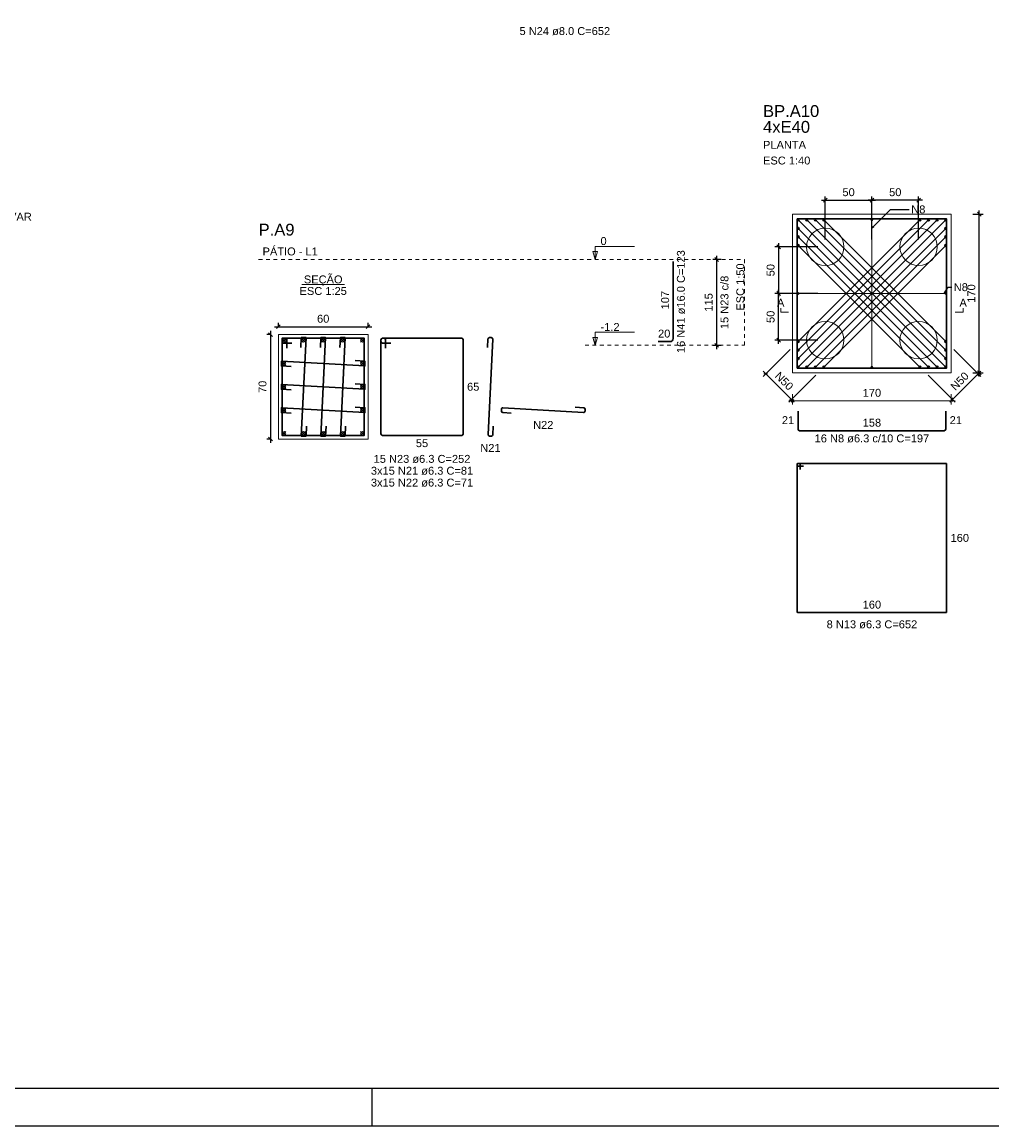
# Model space of a CAD drawing. Header units: millimetres. Extents: x 10 to 1250, y -62 to 528.
# Tile 304 of 656: x 529 to 555, y 69 to 98. Entities that reach past the tile are written whole.
import ezdxf

# ---------------------------------------------------------------- set-up
doc = ezdxf.new("R2010")
doc.units = ezdxf.units.MM
doc.header["$LTSCALE"] = 0.05
doc.linetypes.add('DOT', pattern=[6.35, 0, -6.35])
for name, color, linetype, lineweight in [('Descrição da armadura', 7, 'Continuous', 5), ('DT-Arm de distribuição', 5, 'Continuous', 5), ('DT-Barras na forma', 2, 'Continuous', 30), ('DT-Barras no corte', 5, 'Continuous', 5), ('DT-Barras rebatidas', 2, 'Continuous', 30), ('DT-Cotas', 9, 'Continuous', 5), ('DT-Forma', 5, 'Continuous', 5), ('DT-Pontilhado', 9, 'DOT', 5), ('DT-Textos', 7, 'Continuous', 5), ('DT-Título', 3, 'Continuous', 20), ('Textos armaduras', 7, 'Continuous', 5)]:
    doc.layers.add(name, color=color, linetype=linetype, lineweight=lineweight)
doc.layers.add('FOLHA_PADRÃO', color=7, linetype='Continuous')
doc.styles.add('Arial', font='arial.ttf')
doc.styles.get("Standard").update_dxf_attribs({"font": 'arial.ttf'})
doc.dimstyles.get("Standard").update_dxf_attribs({"dimtxt": 0.18, "dimasz": 0.18, "dimexe": 0.18, "dimexo": 0.0625, "dimgap": 0.1, "dimtad": 1, "dimzin": 0, "dimdsep": 46, "dimtxsty": 'Standard', "dimblk": 'OBLIQUE', "dimcen": 0.1, "dimadec": 0, "dimazin": 0, "dimtfac": 1, "dimtofl": 0, "dimtmove": 0, "dimatfit": 3, "dimldrblk": 'OBLIQUE', "dimfxl": 1, "dimtolj": 1, "dimtzin": 0, "dimarcsym": 1})
doc.dimstyles.new('UM_25.000000', dxfattribs={"dimtxt": 0.18, "dimasz": 0.1, "dimexe": 0.1, "dimexo": 0.2, "dimgap": 0, "dimtad": 1, "dimtih": 1, "dimtoh": 1, "dimdec": 1, "dimlfac": 25, "dimzin": 0, "dimdsep": 46, "dimtxsty": 'Standard', "dimcen": 0.09, "dimdle": 0.1, "dimadec": 1, "dimazin": 2, "dimtfac": 1, "dimtdec": 4, "dimtofl": 0, "dimtmove": 0, "dimatfit": 3, "dimfxl": 1, "dimtolj": 1, "dimarcsym": 0})
doc.dimstyles.new('UM_40.000000', dxfattribs={"dimtxt": 0.18, "dimasz": 0.1, "dimexe": 0.1, "dimexo": 0.2, "dimgap": 0, "dimtad": 1, "dimtih": 1, "dimtoh": 1, "dimdec": 1, "dimlfac": 40, "dimzin": 0, "dimdsep": 46, "dimtxsty": 'Standard', "dimcen": 0.09, "dimdle": 0.1, "dimadec": 1, "dimazin": 2, "dimtfac": 1, "dimtdec": 4, "dimtofl": 0, "dimtmove": 0, "dimatfit": 3, "dimfxl": 1, "dimtolj": 1, "dimarcsym": 0})
doc.dimstyles.new('UM_50.000000', dxfattribs={"dimtxt": 0.18, "dimasz": 0.1, "dimexe": 0.1, "dimexo": 0.2, "dimgap": 0.1, "dimtad": 1, "dimdec": 1, "dimlfac": 50, "dimzin": 0, "dimdsep": 46, "dimtxsty": 'Standard', "dimblk": 'OBLIQUE', "dimcen": 0.09, "dimdle": 0.1, "dimadec": 1, "dimazin": 2, "dimtfac": 1, "dimtdec": 1, "dimtofl": 0, "dimtmove": 0, "dimatfit": 3, "dimldrblk": 'OBLIQUE', "dimfxl": 1, "dimtolj": 1, "dimarcsym": 1})

# ---------------------------------------------------------------- blocks, each defined once
blk = doc.blocks.new('A1EST. 1500')
at = {"layer": 'FOLHA_PADRÃO', "color": 1, "linetype": 'Continuous'}
for p, q in [((59.5, 0), (59.5, 1)), ((0, 0), (150.008, 0))]:
    blk.add_line(p, q, dxfattribs=at)
at = {"layer": 'FOLHA_PADRÃO', "color": 6, "linetype": 'Continuous'}
blk.add_lwpolyline([(149, 58.4), (149, 1), (1, 1), (1, 58.4), (149, 58.4)], dxfattribs=at)
blk = doc.blocks.new('_Oblique')
at = {"color": 0, "linetype": 'ByBlock', "lineweight": -2}
blk.add_line((-0.5, -0.5), (0.5, 0.5), dxfattribs=at)
blk = doc.blocks.new('*D968')
at = {"layer": 'Defpoints', "color": 0, "transparency": 16777216}
for p in [(536.211, 89.731), (535.999, 86.931), (536.211, 86.931)]:
    blk.add_point(p, dxfattribs=at)
at = {"layer": 'DT-Cotas', "color": 0, "lineweight": -2, "transparency": 16777216}
for p, q in [((536.011, 89.731), (535.899, 89.731)), ((535.999, 89.831), (535.999, 86.831)), ((536.011, 86.931), (535.899, 86.931))]:
    blk.add_line(p, q, dxfattribs=at)
at = {"layer": 'DT-Cotas', "color": 0, "lineweight": -2, "transparency": 16777216, "xscale": 0.1, "yscale": 0.1, "zscale": 0.1}
for p, rotation in [((535.999, 89.731), 90), ((535.999, 86.931), 270)]:
    blk.add_blockref('_Oblique', p, dxfattribs=dict(at, rotation=rotation))
at = {"layer": 'DT-Cotas', "transparency": 16777216, "insert": (535.787, 88.331), "char_height": 0.2118, "attachment_point": 5, "rotation": 90, "style": 'Arial'}
blk.add_mtext('\\A1;70', dxfattribs=at)
blk = doc.blocks.new('*D969')
at = {"layer": 'Defpoints', "color": 0, "transparency": 16777216}
for p in [(538.611, 89.943), (536.211, 89.731), (538.611, 89.731)]:
    blk.add_point(p, dxfattribs=at)
at = {"layer": 'DT-Cotas', "color": 0, "lineweight": -2, "transparency": 16777216}
for p, q in [((536.111, 89.943), (538.711, 89.943)), ((536.211, 89.931), (536.211, 90.043)), ((538.611, 89.931), (538.611, 90.043))]:
    blk.add_line(p, q, dxfattribs=at)
at = {"layer": 'DT-Cotas', "color": 0, "lineweight": -2, "transparency": 16777216, "xscale": 0.1, "yscale": 0.1, "zscale": 0.1, "rotation": 180}
blk.add_blockref('_Oblique', (536.211, 89.943), dxfattribs=at)
at = {"layer": 'DT-Cotas', "color": 0, "lineweight": -2, "transparency": 16777216, "xscale": 0.1, "yscale": 0.1, "zscale": 0.1}
blk.add_blockref('_Oblique', (538.611, 89.943), dxfattribs=at)
at = {"layer": 'DT-Cotas', "transparency": 16777216, "insert": (537.411, 90.155), "char_height": 0.2118, "attachment_point": 5, "rotation": 0.0057, "style": 'Arial'}
blk.add_mtext('\\A1;60', dxfattribs=at)
blk = doc.blocks.new('*D964')
at = {"layer": 'Defpoints', "color": 0, "transparency": 16777216}
for p in [(547.946, 91.743), (548.264, 91.743), (548.264, 89.443)]:
    blk.add_point(p, dxfattribs=at)
at = {"layer": 'DT-Cotas', "color": 0, "lineweight": -2, "transparency": 16777216}
for p, q in [((548.064, 91.743), (547.846, 91.743)), ((547.946, 89.343), (547.946, 91.843)), ((548.064, 89.443), (547.846, 89.443))]:
    blk.add_line(p, q, dxfattribs=at)
at = {"layer": 'DT-Cotas', "color": 0, "lineweight": -2, "transparency": 16777216, "xscale": 0.1, "yscale": 0.1, "zscale": 0.1}
for p, rotation in [((547.946, 91.743), 90), ((547.946, 89.443), 270)]:
    blk.add_blockref('_Oblique', p, dxfattribs=dict(at, rotation=rotation))
blk = doc.blocks.new('*D965')
at = {"layer": 'Defpoints', "color": 0, "transparency": 16777216}
for p in [(547.946, 91.743), (548.264, 91.743), (548.264, 89.443)]:
    blk.add_point(p, dxfattribs=at)
at = {"layer": 'DT-Cotas', "color": 0, "lineweight": -2, "transparency": 16777216}
for p, q in [((548.064, 91.743), (547.846, 91.743)), ((547.946, 89.343), (547.946, 91.843)), ((548.064, 89.443), (547.846, 89.443))]:
    blk.add_line(p, q, dxfattribs=at)
at = {"layer": 'DT-Cotas', "color": 0, "lineweight": -2, "transparency": 16777216, "xscale": 0.1, "yscale": 0.1, "zscale": 0.1}
for p, rotation in [((547.946, 91.743), 90), ((547.946, 89.443), 270)]:
    blk.add_blockref('_Oblique', p, dxfattribs=dict(at, rotation=rotation))
blk = doc.blocks.new('*D966')
at = {"layer": 'Defpoints', "color": 0, "transparency": 16777216}
for p in [(547.946, 91.743), (548.264, 91.743), (548.264, 89.443)]:
    blk.add_point(p, dxfattribs=at)
at = {"layer": 'DT-Cotas', "color": 0, "lineweight": -2, "transparency": 16777216}
for p, q in [((548.064, 91.743), (547.846, 91.743)), ((547.946, 89.343), (547.946, 91.843)), ((548.064, 89.443), (547.846, 89.443))]:
    blk.add_line(p, q, dxfattribs=at)
at = {"layer": 'DT-Cotas', "color": 0, "lineweight": -2, "transparency": 16777216, "xscale": 0.1, "yscale": 0.1, "zscale": 0.1}
for p, rotation in [((547.946, 91.743), 90), ((547.946, 89.443), 270)]:
    blk.add_blockref('_Oblique', p, dxfattribs=dict(at, rotation=rotation))
blk = doc.blocks.new('*D975')
at = {"layer": 'Defpoints', "color": 0, "transparency": 16777216}
for p in [(552.103, 93.332), (550.853, 92.082), (552.103, 92.082)]:
    blk.add_point(p, dxfattribs=at)
at = {"layer": 'DT-Cotas', "color": 0, "lineweight": -2, "transparency": 16777216}
for p, q in [((550.753, 93.332), (552.203, 93.332)), ((550.853, 92.282), (550.853, 93.432)), ((552.103, 92.282), (552.103, 93.432))]:
    blk.add_line(p, q, dxfattribs=at)
at = {"layer": 'DT-Cotas', "color": 0, "lineweight": -2, "transparency": 16777216, "xscale": 0.1, "yscale": 0.1, "zscale": 0.1, "rotation": 180}
blk.add_blockref('_Oblique', (550.853, 93.332), dxfattribs=at)
at = {"layer": 'DT-Cotas', "color": 0, "lineweight": -2, "transparency": 16777216, "xscale": 0.1, "yscale": 0.1, "zscale": 0.1}
blk.add_blockref('_Oblique', (552.103, 93.332), dxfattribs=at)
at = {"layer": 'DT-Cotas', "transparency": 16777216, "insert": (551.478, 93.544), "char_height": 0.2118, "attachment_point": 5, "rotation": 0.0057, "style": 'Arial'}
blk.add_mtext('\\A1;50', dxfattribs=at)
blk = doc.blocks.new('*D976')
at = {"layer": 'Defpoints', "color": 0, "transparency": 16777216}
for p in [(552.103, 93.332), (552.103, 92.082), (553.353, 92.082)]:
    blk.add_point(p, dxfattribs=at)
at = {"layer": 'DT-Cotas', "color": 0, "lineweight": -2, "transparency": 16777216}
for p, q in [((553.453, 93.332), (552.003, 93.332)), ((552.103, 92.282), (552.103, 93.432)), ((553.353, 92.282), (553.353, 93.432))]:
    blk.add_line(p, q, dxfattribs=at)
at = {"layer": 'DT-Cotas', "color": 0, "lineweight": -2, "transparency": 16777216, "xscale": 0.1, "yscale": 0.1, "zscale": 0.1, "rotation": 180}
blk.add_blockref('_Oblique', (552.103, 93.332), dxfattribs=at)
at = {"layer": 'DT-Cotas', "color": 0, "lineweight": -2, "transparency": 16777216, "xscale": 0.1, "yscale": 0.1, "zscale": 0.1}
blk.add_blockref('_Oblique', (553.353, 93.332), dxfattribs=at)
at = {"layer": 'DT-Cotas', "transparency": 16777216, "insert": (552.728, 93.544), "char_height": 0.2118, "attachment_point": 5, "rotation": 0.0057, "style": 'Arial'}
blk.add_mtext('\\A1;50', dxfattribs=at)
blk = doc.blocks.new('*D977')
at = {"layer": 'Defpoints', "color": 0, "transparency": 16777216}
for p in [(550.853, 92.082), (549.603, 90.832), (550.853, 90.832)]:
    blk.add_point(p, dxfattribs=at)
at = {"layer": 'DT-Cotas', "color": 0, "lineweight": -2, "transparency": 16777216}
for p, q in [((550.653, 92.082), (549.503, 92.082)), ((549.603, 92.182), (549.603, 90.732)), ((550.653, 90.832), (549.503, 90.832))]:
    blk.add_line(p, q, dxfattribs=at)
at = {"layer": 'DT-Cotas', "color": 0, "lineweight": -2, "transparency": 16777216, "xscale": 0.1, "yscale": 0.1, "zscale": 0.1}
for p, rotation in [((549.603, 92.082), 90), ((549.603, 90.832), 270)]:
    blk.add_blockref('_Oblique', p, dxfattribs=dict(at, rotation=rotation))
at = {"layer": 'DT-Cotas', "transparency": 16777216, "insert": (549.391, 91.457), "char_height": 0.2118, "attachment_point": 5, "rotation": 90, "style": 'Arial'}
blk.add_mtext('\\A1;50', dxfattribs=at)
blk = doc.blocks.new('*D978')
at = {"layer": 'Defpoints', "color": 0, "transparency": 16777216}
for p in [(549.603, 90.832), (550.853, 90.832), (550.853, 89.582)]:
    blk.add_point(p, dxfattribs=at)
at = {"layer": 'DT-Cotas', "color": 0, "lineweight": -2, "transparency": 16777216}
for p, q in [((550.653, 90.832), (549.503, 90.832)), ((549.603, 89.482), (549.603, 90.932)), ((550.653, 89.582), (549.503, 89.582))]:
    blk.add_line(p, q, dxfattribs=at)
at = {"layer": 'DT-Cotas', "color": 0, "lineweight": -2, "transparency": 16777216, "xscale": 0.1, "yscale": 0.1, "zscale": 0.1}
for p, rotation in [((549.603, 90.832), 90), ((549.603, 89.582), 270)]:
    blk.add_blockref('_Oblique', p, dxfattribs=dict(at, rotation=rotation))
at = {"layer": 'DT-Cotas', "transparency": 16777216, "insert": (549.391, 90.207), "char_height": 0.2118, "attachment_point": 5, "rotation": 90, "style": 'Arial'}
blk.add_mtext('\\A1;50', dxfattribs=at)
blk = doc.blocks.new('*D979')
at = {"layer": 'Defpoints', "color": 0, "transparency": 16777216}
for p in [(554.603, 92.957), (554.978, 92.957), (554.603, 88.707)]:
    blk.add_point(p, dxfattribs=at)
at = {"layer": 'DT-Cotas', "color": 0, "lineweight": -2, "transparency": 16777216}
for p, q in [((554.803, 92.957), (555.078, 92.957)), ((554.978, 88.607), (554.978, 93.057)), ((554.803, 88.707), (555.078, 88.707))]:
    blk.add_line(p, q, dxfattribs=at)
at = {"layer": 'DT-Cotas', "color": 0, "lineweight": -2, "transparency": 16777216, "xscale": 0.1, "yscale": 0.1, "zscale": 0.1}
for p, rotation in [((554.978, 92.957), 90), ((554.978, 88.707), 270)]:
    blk.add_blockref('_Oblique', p, dxfattribs=dict(at, rotation=rotation))
at = {"layer": 'DT-Cotas', "transparency": 16777216, "insert": (554.766, 90.832), "char_height": 0.2118, "attachment_point": 5, "rotation": 90, "style": 'Arial'}
blk.add_mtext('\\A1;170', dxfattribs=at)

msp = doc.modelspace()

# ---------------------------------------------------------------- linework, layer by layer
at = {"layer": 'DT-Arm de distribuição'}
for p, q in [((552.1029, 88.857), (552.1029, 92.807)), ((550.1279, 90.832), (554.0779, 90.832))]:
    msp.add_line(p, q, dxfattribs=at)
for centre in [(552.1029, 92.807), (550.1279, 90.832), (554.0779, 90.832), (552.1029, 88.857)]:
    msp.add_circle(centre, 0.025, dxfattribs=at)
at = {"layer": 'DT-Barras na forma'}
for p, q in [((550.1279, 92.807), (554.0779, 88.857)), ((550.1279, 89.5464), (553.3885, 92.807)), ((550.1279, 89.3166), (553.6183, 92.807)), ((550.1279, 89.0868), (553.8481, 92.807)), ((550.1279, 88.857), (554.0779, 92.807)), ((550.1279, 92.5772), (553.8481, 88.857)), ((550.3577, 92.807), (554.0779, 89.0868)), ((550.3577, 88.857), (554.0779, 92.5772)), ((550.5876, 92.807), (554.0779, 89.3166)), ((550.8174, 92.807), (554.0779, 89.5464)), ((550.1279, 92.3474), (553.6183, 88.857)), ((550.5876, 88.857), (554.0779, 92.3474)), ((550.1279, 92.1175), (553.3885, 88.857)), ((550.8174, 88.857), (554.0779, 92.1175))]:
    msp.add_line(p, q, dxfattribs=at)
msp.add_lwpolyline([(550.1029, 92.832), (550.1029, 88.832), (554.1029, 88.832), (554.1029, 92.832), (550.1029, 92.832)], close=True, dxfattribs=at)
for points in [[(536.437, 89.3684), (536.437, 89.6314), (536.311, 89.6314), (536.311, 87.0314), (538.511, 87.0314), (538.511, 89.6314), (536.311, 89.6314), (536.311, 89.5054), (536.574, 89.5054)], [(536.9633, 87.2757), (536.9506, 87.013), (536.8234, 87.013), (536.9506, 89.6498), (536.8234, 89.6498), (536.8107, 89.3871)], [(537.4873, 87.2757), (537.4746, 87.013), (537.3474, 87.013), (537.4746, 89.6498), (537.3474, 89.6498), (537.3347, 89.3871)], [(538.0113, 87.2757), (537.9986, 87.013), (537.8714, 87.013), (537.9986, 89.6498), (537.8714, 89.6498), (537.8587, 89.3871)], [(538.2668, 89.0339), (538.5294, 89.019), (538.5294, 88.8918), (536.2926, 89.019), (536.2926, 88.8918), (536.5552, 88.8768)], [(538.2668, 88.4099), (538.5294, 88.395), (538.5294, 88.2678), (536.2926, 88.395), (536.2926, 88.2678), (536.5552, 88.2528)], [(538.2668, 87.7859), (538.5294, 87.771), (538.5294, 87.6438), (536.2926, 87.771), (536.2926, 87.6438), (536.5552, 87.6288)]]:
    msp.add_lwpolyline(points, dxfattribs=at)
for centre in [(550.1279, 92.807), (550.1279, 92.5772), (550.3577, 92.807), (550.5876, 92.807), (550.8174, 92.807), (553.3885, 92.807), (553.6183, 92.807), (553.8481, 92.807), (554.0779, 92.807), (554.0779, 92.5772), (550.1279, 92.3474), (554.0779, 92.3474), (550.1279, 92.1175), (554.0779, 92.1175), (550.1279, 89.5464), (550.1279, 89.3166), (554.0779, 89.5464), (554.0779, 89.3166), (550.1279, 89.0868), (554.0779, 89.0868), (550.1279, 88.857), (550.3577, 88.857), (550.5876, 88.857), (550.8174, 88.857), (553.3885, 88.857), (553.6183, 88.857), (553.8481, 88.857), (554.0779, 88.857)]:
    msp.add_circle(centre, 0.025, dxfattribs=at)
at = {"layer": 'DT-Barras no corte'}
for p, q in [((536.315, 89.5314), (536.411, 89.6274)), ((536.315, 89.6274), (536.411, 89.5314)), ((536.839, 89.5314), (536.935, 89.6274)), ((536.839, 89.6274), (536.935, 89.5314)), ((537.363, 89.5314), (537.459, 89.6274)), ((537.363, 89.6274), (537.459, 89.5314)), ((537.887, 89.5314), (537.983, 89.6274)), ((537.887, 89.6274), (537.983, 89.5314)), ((538.411, 89.5314), (538.507, 89.6274)), ((538.411, 89.6274), (538.507, 89.5314)), ((536.315, 88.9074), (536.411, 89.0034)), ((536.315, 89.0034), (536.411, 88.9074)), ((538.411, 88.9074), (538.507, 89.0034)), ((538.411, 89.0034), (538.507, 88.9074)), ((536.315, 88.2834), (536.411, 88.3794)), ((536.315, 88.3794), (536.411, 88.2834)), ((538.411, 88.2834), (538.507, 88.3794)), ((538.411, 88.3794), (538.507, 88.2834)), ((536.315, 87.6594), (536.411, 87.7554)), ((536.315, 87.7554), (536.411, 87.6594)), ((538.411, 87.6594), (538.507, 87.7554)), ((538.411, 87.7554), (538.507, 87.6594)), ((536.315, 87.0354), (536.411, 87.1314)), ((536.315, 87.1314), (536.411, 87.0354)), ((536.839, 87.0354), (536.935, 87.1314)), ((536.839, 87.1314), (536.935, 87.0354)), ((537.363, 87.0354), (537.459, 87.1314)), ((537.363, 87.1314), (537.459, 87.0354)), ((537.887, 87.0354), (537.983, 87.1314)), ((537.887, 87.1314), (537.983, 87.0354)), ((538.411, 87.0354), (538.507, 87.1314)), ((538.411, 87.1314), (538.507, 87.0354))]:
    msp.add_line(p, q, dxfattribs=at)
for centre in [(536.363, 89.5794), (536.887, 89.5794), (537.411, 89.5794), (537.935, 89.5794), (538.459, 89.5794), (536.363, 88.9554), (538.459, 88.9554), (536.363, 88.3314), (538.459, 88.3314), (536.363, 87.7074), (538.459, 87.7074), (536.363, 87.0834), (536.887, 87.0834), (537.411, 87.0834), (537.935, 87.0834), (538.459, 87.0834)]:
    msp.add_circle(centre, 0.048, dxfattribs=at)
at = {"layer": 'DT-Barras rebatidas'}
for p, q in [((546.7813, 89.6235), (546.7813, 91.6855)), ((539.0451, 89.6314), (538.9947, 89.6314)), ((541.1191, 89.6314), (538.9947, 89.6314)), ((541.8229, 89.6138), (541.812, 89.3871)), ((541.8266, 87.0526), (541.95, 89.6102)), ((541.9122, 89.6498), (541.8607, 89.6498)), ((538.9569, 89.5936), (538.9569, 87.0692)), ((538.9569, 89.5936), (538.9569, 89.5432)), ((538.9947, 89.5054), (539.2199, 89.5054)), ((539.0829, 89.3684), (539.0829, 89.5936)), ((541.1569, 87.0692), (541.1569, 89.5936)), ((546.3813, 89.5435), (546.7013, 89.5435)), ((542.1838, 87.731), (542.1838, 87.6795)), ((542.2194, 87.6417), (542.4463, 87.6288)), ((544.3806, 87.646), (542.2237, 87.7687)), ((544.158, 87.7859), (544.3849, 87.773)), ((544.4206, 87.7353), (544.4206, 87.6838)), ((550.1279, 87.682), (550.1279, 87.196)), ((554.0779, 87.196), (554.0779, 87.682)), ((541.9645, 87.2757), (541.9536, 87.049)), ((538.9947, 87.0314), (541.1191, 87.0314)), ((541.9158, 87.013), (541.8643, 87.013)), ((550.1673, 87.1566), (554.0386, 87.1566)), ((550.1029, 86.2583), (550.1029, 82.3056)), ((550.1029, 86.2583), (550.1029, 86.2268)), ((550.1581, 86.282), (550.1266, 86.282)), ((554.0793, 86.282), (550.1266, 86.282)), ((550.1266, 86.2032), (550.2673, 86.2032)), ((550.1817, 86.1176), (550.1817, 86.2583)), ((554.1029, 82.3056), (554.1029, 86.2583)), ((550.1266, 82.282), (554.0793, 82.282))]:
    msp.add_line(p, q, dxfattribs=at)
for centre, radius, start, end in [((538.9947, 89.5936), 0.0378, 90, 180), ((538.9947, 89.5936), 0.0378, 90, 180), ((539.0451, 89.5936), 0.0378, 0, 90), ((541.1191, 89.5936), 0.0378, 0, 90), ((541.8607, 89.612), 0.0378, 90, 177.23818), ((541.9122, 89.612), 0.0378, 357.23818, 90), ((546.7013, 89.6235), 0.08, 270, 0), ((538.9947, 89.5432), 0.0378, 180, 270), ((542.2216, 87.731), 0.0378, 86.74527, 180), ((542.2216, 87.6795), 0.0378, 180, 266.74527), ((544.3828, 87.6838), 0.0378, 266.74527, 0), ((544.3828, 87.7353), 0.0378, 0, 86.74527), ((538.9947, 87.0692), 0.0378, 180, 270), ((541.1191, 87.0692), 0.0378, 270, 0), ((541.8643, 87.0508), 0.0378, 177.23818, 270), ((541.9158, 87.0508), 0.0378, 270, 357.23818), ((550.1673, 87.196), 0.0394, 180, 270), ((554.0386, 87.196), 0.0394, 270, 0), ((550.1266, 86.2583), 0.0236, 90, 180), ((550.1266, 86.2583), 0.0236, 90, 180), ((550.1266, 86.2268), 0.0236, 180, 270), ((550.1581, 86.2583), 0.0236, 0, 90), ((554.0793, 86.2583), 0.0236, 0, 90), ((550.1266, 82.3056), 0.0236, 180, 270), ((554.0793, 82.3056), 0.0236, 270, 0)]:
    msp.add_arc(centre, radius, start, end, dxfattribs=at)
at = {"layer": 'DT-Cotas'}
for p, q in [((549.9115, 89.33), (549.1875, 88.606)), ((554.2944, 89.33), (555.0184, 88.606)), ((550.0184, 87.9165), (549.1875, 88.7474)), ((555.0184, 88.7474), (554.1875, 87.9165)), ((554.9476, 88.6267), (554.9476, 88.7267)), ((549.2082, 88.6767), (549.3082, 88.6767)), ((550.6009, 88.6406), (549.8769, 87.9165)), ((553.6049, 88.6406), (554.3289, 87.9165)), ((549.9779, 88.132), (549.9779, 87.857)), ((554.2279, 88.132), (554.2279, 87.857)), ((549.8779, 87.957), (554.3279, 87.957)), ((549.8976, 87.9873), (549.9976, 87.9873)), ((550.0133, 87.9923), (549.9426, 87.9216)), ((554.2633, 87.9923), (554.1926, 87.9216)), ((554.2582, 87.9373), (554.2582, 88.0373))]:
    msp.add_line(p, q, dxfattribs=at)
at = {"layer": 'DT-Forma'}
for points in [[(549.9779, 92.957), (549.9779, 88.707), (554.2279, 88.707), (554.2279, 92.957), (549.9779, 92.957)], [(536.211, 86.9314), (538.611, 86.9314), (538.611, 89.7314), (536.211, 89.7314), (536.211, 86.9314)]]:
    msp.add_lwpolyline(points, close=True, dxfattribs=at)
for centre in [(550.8529, 92.082), (553.3529, 92.082), (550.8529, 89.582), (553.3529, 89.582)]:
    msp.add_circle(centre, 0.5, dxfattribs=at)
at = {"layer": 'DT-Pontilhado', "ltscale": 0.2}
for p, q in [((535.6815, 91.7435), (548.6875, 91.7435)), ((548.6875, 91.7435), (548.6875, 89.4435)), ((544.4206, 89.4435), (548.6875, 89.4435))]:
    msp.add_line(p, q, dxfattribs=at)
at = {"layer": 'DT-Textos'}
msp.add_line((536.8388, 91.0763), (537.9832, 91.0763), dxfattribs=at)
for points in [[(544.6959, 91.7435), (544.7594, 91.9553), (544.6324, 91.9553), (544.6959, 91.7435), (544.6959, 92.0935), (545.7459, 92.0935)], [(549.872, 90.332), (549.6602, 90.332), (549.6602, 90.4379)], [(554.3338, 90.332), (554.5456, 90.332), (554.5456, 90.4379)], [(544.6959, 89.4435), (544.7594, 89.6553), (544.6324, 89.6553), (544.6959, 89.4435), (544.6959, 89.7935), (545.7459, 89.7935)]]:
    msp.add_lwpolyline(points, dxfattribs=at)

# ---------------------------------------------------------------- block references
msp.add_blockref('A1EST. 1500', (479.22, 68.5322))

# ---------------------------------------------------------------- texts
at = {"layer": 'Descrição da armadura', "linetype": 'Continuous', "char_height": 0.2118, "attachment_point": 8, "line_spacing_factor": 0.798, "style": 'Arial'}
for s, insert, width in [('5 N24 ø8.0 C=652', (543.8806, 97.7503), 4.8647), ('14 N17 ø6.3 c/12 C=VAR', (527.9351, 92.7773), 6.71087), ('N22', (543.3022, 87.2052), 1.088351), ('16 N8 ø6.3 c/10 C=197', (552.1029, 86.8389), 6.150907), ('N21', (541.8883, 86.5894), 1.088351), ('15 N23 ø6.3 C=252', (540.0569, 86.2901), 5.194653), ('3x15 N21 ø6.3 C=81', (540.0569, 85.9724), 5.423355), ('3x15 N22 ø6.3 C=71', (540.0569, 85.6547), 5.423355), ('8 N13 ø6.3 C=652', (552.1029, 81.8584), 4.8647)]:
    msp.add_mtext(s, dxfattribs=dict(at, insert=insert, width=width))
for s, insert, width, rotation in [('16 N41 ø16.0 C=123', (547.099, 90.6145), 5.524605, 90), ('15 N23 c/8', (548.2639, 90.5935), 2.869342, 90), ('N50', (549.6778, 88.4069), 1.088351, 315), ('N50', (554.5281, 88.4069), 1.088351, 45)]:
    msp.add_mtext(s, dxfattribs=dict(at, insert=insert, width=width, rotation=rotation))
at = {"layer": 'DT-Cotas', "linetype": 'Continuous', "char_height": 0.2118, "line_spacing_factor": 0.798, "style": 'Arial'}
for s, insert, width, attachment_point in [('N8', (553.1559, 92.9761), 0.758398, 7), ('N8', (554.2934, 90.8927), 0.758398, 7), ('170', (552.1029, 88.0629), 0.977612, 8)]:
    msp.add_mtext(s, dxfattribs=dict(at, insert=insert, width=width, attachment_point=attachment_point))
at = {"layer": 'DT-Cotas', "linetype": 'Continuous', "insert": (547.8403, 90.5935), "char_height": 0.2118, "width": 0.989858, "attachment_point": 8, "rotation": 90, "line_spacing_factor": 0.798, "style": 'Arial'}
msp.add_mtext('115', dxfattribs=at)
at = {"layer": 'DT-Textos', "line_spacing_factor": 0.798, "style": 'Arial'}
for s, insert, char_height, width, attachment_point in [('4xE40', (549.1875, 95.1323), 0.3177, 2.768993, 7), ('PLANTA', (549.1875, 94.7087), 0.2118, 2.279377, 7), ('ESC 1:40', (549.1875, 94.2851), 0.2118, 2.507973, 7), ('0', (544.8359, 92.1285), 0.2118, 0.325871, 7), ('A', (549.6602, 90.4802), 0.2118, 0.390816, 8), ('A', (554.5456, 90.4802), 0.2118, 0.390816, 8), ('-1.2', (544.8359, 89.8285), 0.2118, 1.009655, 7)]:
    msp.add_mtext(s, dxfattribs=dict(at, insert=insert, char_height=char_height, width=width, attachment_point=attachment_point))
at = {"layer": 'DT-Textos', "linetype": 'Continuous', "char_height": 0.2118, "line_spacing_factor": 0.798, "style": 'Arial'}
for s, insert, width, attachment_point in [('PÁTIO - L1', (535.7874, 91.8494), 2.930546, 7), ('SEÇÃO', (537.4111, 91.0378), 2.051353, 8), ('ESC 1:25', (537.411, 90.7904), 2.507973, 8)]:
    msp.add_mtext(s, dxfattribs=dict(at, insert=insert, width=width, attachment_point=attachment_point))
at = {"layer": 'DT-Textos', "linetype": 'Continuous', "insert": (548.6875, 91.6376), "char_height": 0.2118, "width": 2.507973, "attachment_point": 9, "rotation": 90, "line_spacing_factor": 0.798, "style": 'Arial'}
msp.add_mtext('ESC 1:50', dxfattribs=at)
at = {"layer": 'DT-Título', "insert": (549.1875, 95.5559), "char_height": 0.3177, "width": 3.311634, "attachment_point": 7, "line_spacing_factor": 0.798, "style": 'Arial'}
msp.add_mtext('BP.A10', dxfattribs=at)
at = {"layer": 'DT-Título', "linetype": 'Continuous', "insert": (535.6815, 92.3789), "char_height": 0.3177, "width": 2.117157, "attachment_point": 7, "line_spacing_factor": 0.798, "style": 'Arial'}
msp.add_mtext('P.A9', dxfattribs=at)
at = {"layer": 'Textos armaduras', "linetype": 'Continuous', "insert": (546.6754, 90.407), "char_height": 0.2118, "width": 0.989858, "attachment_point": 7, "rotation": 90, "line_spacing_factor": 0.798, "style": 'Arial'}
msp.add_mtext('107', dxfattribs=at)
at = {"layer": 'Textos armaduras', "linetype": 'Continuous', "char_height": 0.2118, "attachment_point": 7, "line_spacing_factor": 0.798, "style": 'Arial'}
for s, insert, width in [('20', (546.3763, 89.6494), 0.659905), ('65', (541.2628, 88.2255), 0.659905), ('21', (549.6921, 87.3331), 0.659905), ('158', (551.8555, 87.2625), 0.989858), ('21', (554.1838, 87.3331), 0.659905), ('55', (539.8919, 86.7137), 0.659905), ('160', (554.2088, 84.1761), 0.989858), ('160', (551.8555, 82.3879), 0.989858)]:
    msp.add_mtext(s, dxfattribs=dict(at, insert=insert, width=width))

# ---------------------------------------------------------------- dimensions: what is measured, and where the dimension line sits
at = {"layer": 'DT-Cotas'}
for base, p1, p2, dimstyle, override, picture, middle in [((552.1029, 93.332), (550.8529, 92.082), (552.1029, 92.082), 'UM_40.000000', {"dimtxt": 0.2118, "dimasz": 0.1, "dimexe": 0.1, "dimexo": 0.2, "dimtad": 1, "dimtih": 0, "dimtoh": 0, "dimdec": 1, "dimlfac": 40, "dimzin": 8, "dimtxsty": 'Arial', "dimblk": 'Oblique', "dimblk1": 'Oblique', "dimblk2": 'Oblique', "dimsah": 1, "dimdle": 0.1, "dimse1": 0, "dimse2": 0, "dimclrt": 256, "dimadec": 1, "dimazin": 3, "dimtmove": 2, "dimldrblk": 'Oblique'}, '*D975', (551.4779, 93.5438)), ((552.1029, 93.332), (553.3529, 92.082), (552.1029, 92.082), 'UM_40.000000', {"dimtxt": 0.2118, "dimasz": 0.1, "dimexe": 0.1, "dimexo": 0.2, "dimtad": 1, "dimtih": 0, "dimtoh": 0, "dimdec": 1, "dimlfac": 40, "dimzin": 8, "dimtxsty": 'Arial', "dimblk": 'Oblique', "dimblk1": 'Oblique', "dimblk2": 'Oblique', "dimsah": 1, "dimdle": 0.1, "dimse1": 0, "dimse2": 0, "dimclrt": 256, "dimadec": 1, "dimazin": 3, "dimtmove": 2, "dimldrblk": 'Oblique'}, '*D976', (552.7279, 93.5438)), ((538.611, 89.9432), (536.211, 89.7314), (538.611, 89.7314), 'UM_25.000000', {"dimtxt": 0.2118, "dimasz": 0.1, "dimexe": 0.1, "dimexo": 0.2, "dimtad": 1, "dimtih": 0, "dimtoh": 0, "dimdec": 1, "dimlfac": 25, "dimzin": 8, "dimtxsty": 'Arial', "dimblk": 'Oblique', "dimblk1": 'Oblique', "dimblk2": 'Oblique', "dimsah": 1, "dimdle": 0.1, "dimse1": 0, "dimse2": 0, "dimclrt": 256, "dimadec": 1, "dimazin": 3, "dimtmove": 2, "dimldrblk": 'Oblique'}, '*D969', (537.411, 90.155))]:
    dim = msp.add_linear_dim(base=base, p1=p1, p2=p2, dimstyle=dimstyle, override=override, dxfattribs=at)
    dim.commit()
    dim.dimension.update_dxf_attribs({"geometry": picture, "text_midpoint": middle, "dimtype": 160, "text_rotation": 0.00573})
for base, p1, p2, dimstyle, override, picture, middle in [((554.9779, 92.957), (554.6029, 88.707), (554.6029, 92.957), 'UM_40.000000', {"dimtxt": 0.2118, "dimasz": 0.1, "dimexe": 0.1, "dimexo": 0.2, "dimtad": 1, "dimtih": 0, "dimtoh": 0, "dimdec": 1, "dimlfac": 40, "dimzin": 8, "dimtxsty": 'Arial', "dimblk": 'Oblique', "dimblk1": 'Oblique', "dimblk2": 'Oblique', "dimsah": 1, "dimdle": 0.1, "dimse1": 0, "dimse2": 0, "dimclrt": 256, "dimadec": 1, "dimazin": 3, "dimtmove": 2, "dimldrblk": 'Oblique'}, '*D979', (554.7661, 90.832)), ((549.6029, 90.832), (550.8529, 92.082), (550.8529, 90.832), 'UM_40.000000', {"dimtxt": 0.2118, "dimasz": 0.1, "dimexe": 0.1, "dimexo": 0.2, "dimtad": 1, "dimtih": 0, "dimtoh": 0, "dimdec": 1, "dimlfac": 40, "dimzin": 8, "dimtxsty": 'Arial', "dimblk": 'Oblique', "dimblk1": 'Oblique', "dimblk2": 'Oblique', "dimsah": 1, "dimdle": 0.1, "dimse1": 0, "dimse2": 0, "dimclrt": 256, "dimadec": 1, "dimazin": 3, "dimtmove": 2, "dimldrblk": 'Oblique'}, '*D977', (549.3911, 91.457)), ((549.6029, 90.832), (550.8529, 89.582), (550.8529, 90.832), 'UM_40.000000', {"dimtxt": 0.2118, "dimasz": 0.1, "dimexe": 0.1, "dimexo": 0.2, "dimtad": 1, "dimtih": 0, "dimtoh": 0, "dimdec": 1, "dimlfac": 40, "dimzin": 8, "dimtxsty": 'Arial', "dimblk": 'Oblique', "dimblk1": 'Oblique', "dimblk2": 'Oblique', "dimsah": 1, "dimdle": 0.1, "dimse1": 0, "dimse2": 0, "dimclrt": 256, "dimadec": 1, "dimazin": 3, "dimtmove": 2, "dimldrblk": 'Oblique'}, '*D978', (549.3911, 90.207)), ((535.9992, 86.9314), (536.211, 89.7314), (536.211, 86.9314), 'UM_25.000000', {"dimtxt": 0.2118, "dimasz": 0.1, "dimexe": 0.1, "dimexo": 0.2, "dimtad": 1, "dimtih": 0, "dimtoh": 0, "dimdec": 1, "dimlfac": 25, "dimzin": 8, "dimtxsty": 'Arial', "dimblk": 'Oblique', "dimblk1": 'Oblique', "dimblk2": 'Oblique', "dimsah": 1, "dimdle": 0.1, "dimse1": 0, "dimse2": 0, "dimclrt": 256, "dimadec": 1, "dimazin": 3, "dimtmove": 2, "dimldrblk": 'Oblique'}, '*D968', (535.7874, 88.3314))]:
    dim = msp.add_linear_dim(base=base, p1=p1, p2=p2, angle=90, dimstyle=dimstyle, override=override, dxfattribs=at)
    dim.commit()
    dim.dimension.update_dxf_attribs({"geometry": picture, "text_midpoint": middle, "dimtype": 160, "text_rotation": 90})
for picture in ['*D964', '*D965', '*D966']:
    dim = msp.add_linear_dim(base=(547.9462, 91.7435), p1=(548.2639, 89.4435), p2=(548.2639, 91.7435), angle=90, text=' ', dimstyle='UM_50.000000', override={"dimtxt": 0.2118, "dimasz": 0.1, "dimexe": 0.1, "dimexo": 0.2, "dimtad": 1, "dimtih": 0, "dimtoh": 0, "dimdec": 1, "dimlfac": 50, "dimzin": 8, "dimtxsty": 'Arial', "dimblk": 'Oblique', "dimblk1": 'Oblique', "dimblk2": 'Oblique', "dimsah": 1, "dimdle": 0.1, "dimse1": 0, "dimse2": 0, "dimclrt": 256, "dimadec": 1, "dimazin": 3, "dimtmove": 2, "dimldrblk": 'Oblique'}, dxfattribs=at)
    dim.commit()
    dim.dimension.update_dxf_attribs({"geometry": picture, "text_midpoint": (547.7344, 90.5935), "dimtype": 160, "text_rotation": 90})

# ---------------------------------------------------------------- leaders
for points in [[(552.1029, 92.582), (552.6029, 93.082), (553.1029, 93.082)], [(554.0404, 90.832), (554.1404, 90.9986), (554.2404, 90.9986)]]:
    msp.add_leader(points, dimstyle='Standard', override={"dimasz": 0.05, "dimldrblk": 'Closed'}, dxfattribs=at)

doc.saveas('drawing.dxf')
